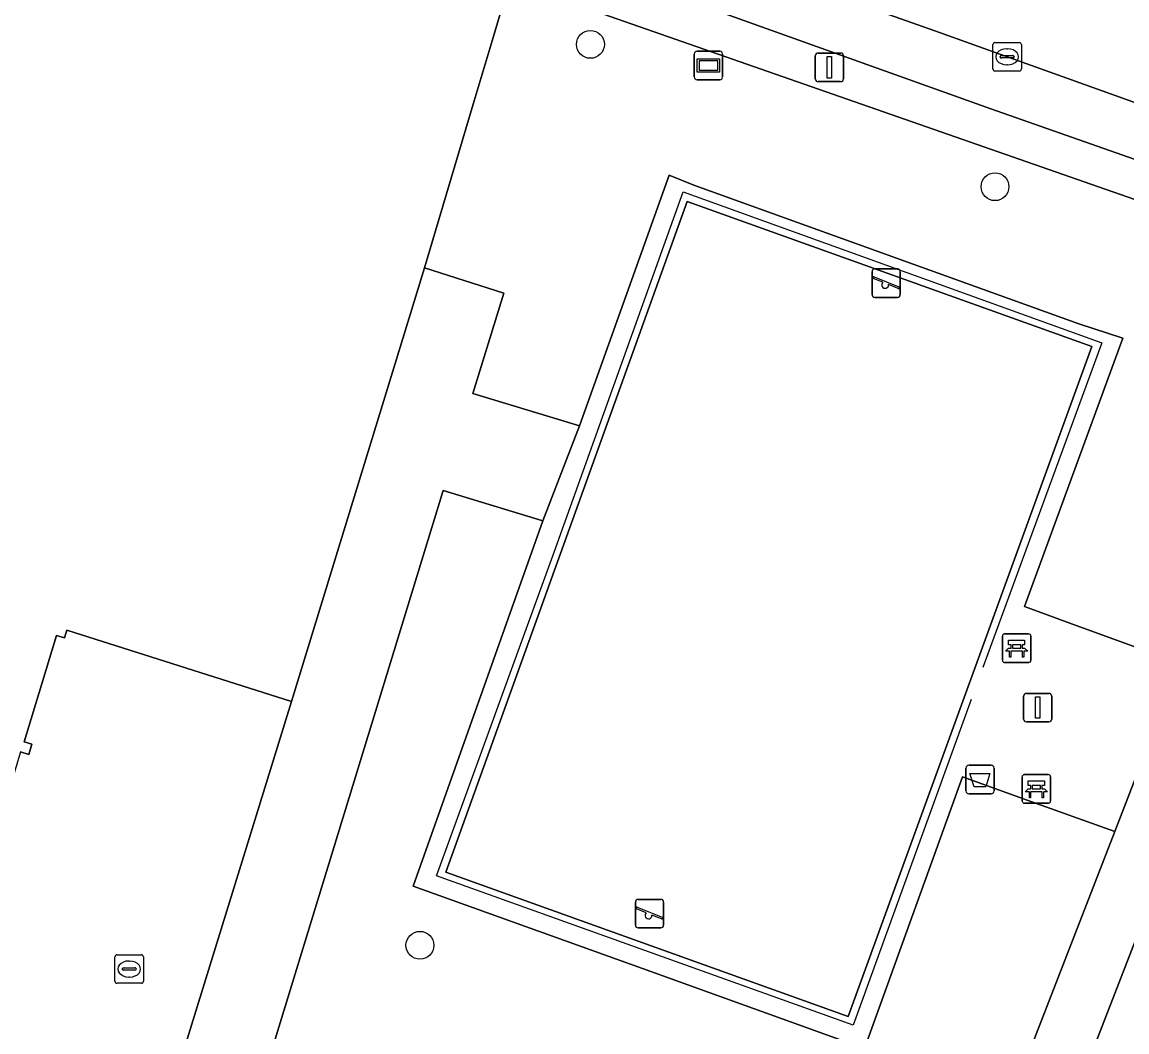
# Model space of a CAD drawing. Extents: x 159817 to 160765, y 380688 to 381638.
# Drawn here: x 160093.06 to 160131.81, y 381110.28 to 381145.69 of the extents above; entities that cross this region are included whole.
import ezdxf

# ---------------------------------------------------------------- set-up
doc = ezdxf.new("R2010")
doc.units = 0
for name, color, linetype in [('IMGEO_Afvalbak', 7, 'Continuous'), ('IMGEO_Bank', 7, 'Continuous'), ('IMGEO_Boom', 7, 'Continuous'), ('IMGEO_Erf', 7, 'Continuous'), ('IMGEO_Groenvoorziening', 7, 'Continuous'), ('IMGEO_Hek', 7, 'Continuous'), ('IMGEO_Informatiebord', 7, 'Continuous'), ('IMGEO_Kolk', 7, 'Continuous'), ('IMGEO_Lichtmast', 7, 'Continuous'), ('IMGEO_Pand', 7, 'Continuous'), ('IMGEO_Parkeervlak_open', 7, 'Continuous'), ('IMGEO_Rijbaan_lokaal_open', 7, 'Continuous'), ('IMGEO_Speelvoorziening', 7, 'Continuous'), ('IMGEO_Terreindeel_gesloten', 7, 'Continuous'), ('IMGEO_Voetpad_gesloten', 7, 'Continuous'), ('IMGEO_Voetpad_open', 7, 'Continuous')]:
    doc.layers.add(name, color=color, linetype=linetype)

msp = doc.modelspace()

# ---------------------------------------------------------------- linework, layer by layer
at = {"layer": 'IMGEO_Afvalbak'}
for p, q in [((160126.157, 381118.732), (160126.157, 381119.532)), ((160126.157, 381119.532), (160126.157, 381118.732)), ((160126.257, 381119.632), (160127.047, 381119.632)), ((160127.047, 381119.632), (160126.257, 381119.632)), ((160127.147, 381119.532), (160127.147, 381118.732)), ((160127.147, 381118.732), (160127.147, 381119.532)), ((160127.047, 381118.632), (160126.257, 381118.632)), ((160126.257, 381118.632), (160127.047, 381118.632))]:
    msp.add_line(p, q, dxfattribs=at)
msp.add_lwpolyline([(160126.3, 381119.346), (160127.004, 381119.346), (160126.855, 381118.876), (160126.449, 381118.876), (160126.3, 381119.346)], dxfattribs=at)
for centre, start, end in [((160126.257, 381119.532), 90, 180), ((160126.257, 381119.532), 90, 180), ((160127.047, 381119.532), 0, 90), ((160127.047, 381119.532), 360, 90), ((160126.257, 381118.732), 180, 270), ((160126.257, 381118.732), 180, 270), ((160127.047, 381118.732), 270, 0), ((160127.047, 381118.732), 270, 0)]:
    msp.add_arc(centre, 0.1, start, end, dxfattribs=at)
at = {"layer": 'IMGEO_Bank'}
for p, q in [((160127.44, 381123.311), (160127.44, 381124.152)), ((160127.44, 381124.152), (160127.44, 381123.311)), ((160127.515, 381124.236), (160128.356, 381124.236)), ((160128.356, 381124.236), (160127.515, 381124.236)), ((160128.44, 381124.161), (160128.44, 381123.32)), ((160128.44, 381123.32), (160128.44, 381124.161)), ((160127.749, 381123.742), (160127.749, 381123.848)), ((160127.793, 381123.848), (160127.793, 381123.742)), ((160128.081, 381123.854), (160127.799, 381123.854)), ((160127.799, 381123.736), (160128.081, 381123.736)), ((160128.087, 381123.742), (160128.087, 381123.848)), ((160128.131, 381123.848), (160128.131, 381123.742)), ((160128.137, 381123.634), (160127.744, 381123.634)), ((160128.365, 381123.236), (160127.524, 381123.236)), ((160127.524, 381123.236), (160128.365, 381123.236)), ((160128.131, 381118.377), (160128.131, 381119.218)), ((160128.131, 381119.218), (160128.131, 381118.377)), ((160128.206, 381119.302), (160129.047, 381119.302)), ((160129.047, 381119.302), (160128.206, 381119.302)), ((160129.131, 381119.227), (160129.131, 381118.386)), ((160129.131, 381118.386), (160129.131, 381119.227)), ((160128.828, 381118.7), (160128.435, 381118.7)), ((160128.44, 381118.808), (160128.44, 381118.914)), ((160128.484, 381118.914), (160128.484, 381118.808)), ((160128.772, 381118.92), (160128.49, 381118.92)), ((160128.49, 381118.802), (160128.772, 381118.802)), ((160128.778, 381118.808), (160128.778, 381118.914)), ((160128.822, 381118.914), (160128.822, 381118.808)), ((160129.056, 381118.302), (160128.215, 381118.302)), ((160128.215, 381118.302), (160129.056, 381118.302))]:
    msp.add_line(p, q, dxfattribs=at)
for points in [[(160127.687, 381123.634), (160127.545, 381123.634), (160127.657, 381123.736), (160127.743, 381123.736)], [(160127.743, 381123.854), (160127.657, 381123.854), (160127.657, 381124.015), (160128.22, 381124.015), (160128.22, 381123.854), (160128.137, 381123.854)], [(160128.137, 381123.736), (160128.22, 381123.736), (160128.332, 381123.634), (160128.193, 381123.634)], [(160127.737, 381123.627), (160127.737, 381123.42), (160127.694, 381123.42), (160127.694, 381123.627)], [(160128.187, 381123.627), (160128.187, 381123.42), (160128.143, 381123.42), (160128.143, 381123.627)], [(160128.434, 381118.92), (160128.348, 381118.92), (160128.348, 381119.081), (160128.911, 381119.081), (160128.911, 381118.92), (160128.828, 381118.92)], [(160128.378, 381118.7), (160128.236, 381118.7), (160128.348, 381118.802), (160128.434, 381118.802)], [(160128.428, 381118.693), (160128.428, 381118.486), (160128.385, 381118.486), (160128.385, 381118.693)], [(160128.828, 381118.802), (160128.911, 381118.802), (160129.023, 381118.7), (160128.884, 381118.7)], [(160128.878, 381118.693), (160128.878, 381118.486), (160128.834, 381118.486), (160128.834, 381118.693)]]:
    msp.add_lwpolyline(points, dxfattribs=at)
for centre, radius, start, end in [((160127.518, 381124.158), 0.0779, 92.4484, 184.2845), ((160127.518, 381124.158), 0.0779, 92.4484, 184.2845), ((160128.362, 381124.158), 0.0779, 2.4484, 94.2845), ((160128.362, 381124.158), 0.0779, 2.4484, 94.2845), ((160127.742, 381123.847), 0.00671, 2.8957, 87.1043), ((160127.742, 381123.743), 0.00671, 272.8957, 357.1043), ((160127.799, 381123.847), 0.00671, 92.8957, 177.1043), ((160127.799, 381123.743), 0.00671, 182.8957, 267.1043), ((160128.081, 381123.847), 0.00671, 2.8957, 87.1043), ((160128.081, 381123.743), 0.00671, 272.8957, 357.1043), ((160128.138, 381123.847), 0.00671, 92.8957, 177.1043), ((160128.138, 381123.743), 0.00671, 182.8957, 267.1043), ((160127.518, 381123.314), 0.0779, 182.4484, 274.2845), ((160127.518, 381123.314), 0.0779, 182.4484, 274.2845), ((160127.687, 381123.627), 0.00671, 2.8957, 87.1043), ((160127.744, 381123.627), 0.00671, 92.8957, 177.1043), ((160128.136, 381123.627), 0.00671, 2.8957, 87.1043), ((160128.193, 381123.627), 0.00671, 92.8957, 177.1043), ((160128.362, 381123.314), 0.0779, 272.4484, 4.2845), ((160128.362, 381123.314), 0.0779, 272.4484, 4.2845), ((160128.209, 381119.224), 0.0779, 92.4484, 184.2845), ((160128.209, 381119.224), 0.0779, 92.4484, 184.2845), ((160129.053, 381119.224), 0.0779, 2.4484, 94.2845), ((160129.053, 381119.224), 0.0779, 2.4484, 94.2845), ((160128.378, 381118.693), 0.00671, 2.8957, 87.1043), ((160128.435, 381118.693), 0.00671, 92.8957, 177.1043), ((160128.433, 381118.913), 0.00671, 2.8957, 87.1043), ((160128.433, 381118.809), 0.00671, 272.8957, 357.1043), ((160128.49, 381118.913), 0.00671, 92.8957, 177.1043), ((160128.49, 381118.809), 0.00671, 182.8957, 267.1043), ((160128.772, 381118.913), 0.00671, 2.8957, 87.1043), ((160128.772, 381118.809), 0.00671, 272.8957, 357.1043), ((160128.829, 381118.913), 0.00671, 92.8957, 177.1043), ((160128.829, 381118.809), 0.00671, 182.8957, 267.1043), ((160128.827, 381118.693), 0.00671, 2.8957, 87.1043), ((160128.884, 381118.693), 0.00671, 92.8957, 177.1043), ((160128.209, 381118.38), 0.0779, 182.4484, 274.2845), ((160128.209, 381118.38), 0.0779, 182.4484, 274.2845), ((160129.053, 381118.38), 0.0779, 272.4484, 4.2845), ((160129.053, 381118.38), 0.0779, 272.4484, 4.2845)]:
    msp.add_arc(centre, radius, start, end, dxfattribs=at)
at = {"layer": 'IMGEO_Boom'}
for centre in [(160112.992, 381144.911), (160127.18, 381139.92), (160107.011, 381113.317)]:
    msp.add_circle(centre, 0.489, dxfattribs=at)
at = {"layer": 'IMGEO_Erf'}
msp.add_lwpolyline([(160092.73, 381090.233), (160102.504, 381121.862), (160094.629, 381124.373), (160094.545, 381124.095), (160094.267, 381124.179), (160093.136, 381120.447), (160093.406, 381120.365), (160093.3, 381120.014), (160093.009, 381120.102), (160091.901, 381116.446), (160092.172, 381116.364), (160092.074, 381116.039), (160091.83, 381116.113), (160090.719, 381112.442), (160091.006, 381112.355), (160090.907, 381112.03), (160090.602, 381112.122), (160089.489, 381108.447)], dxfattribs=at)
at = {"layer": 'IMGEO_Groenvoorziening'}
for points in [[(160135.457, 381130.637), (160135.508, 381133.263), (160135.576, 381136.727), (160135.144, 381136.871), (160135.606, 381138.24), (160110.17, 381147.13), (160110.112, 381146.934), (160109.582, 381145.155), (160108.884, 381142.815), (160107.174, 381137.075), (160109.949, 381136.191), (160108.869, 381132.664), (160112.609, 381131.529), (160115.751, 381140.329)], [(160115.751, 381140.329), (160116.622, 381139.975), (160130.116, 381135.11), (160131.662, 381134.609), (160128.213, 381125.195), (160130.022, 381124.535), (160133.666, 381123.206), (160134.456, 381125.242)], [(160135.656, 381122.662), (160127.248, 381100.956), (160123.858, 381092.204)]]:
    msp.add_lwpolyline(points, dxfattribs=at)
msp.add_lwpolyline([(160122.545, 381094.54), (160124.486, 381099.544), (160131.379, 381117.31), (160128.304, 381118.409), (160126.036, 381119.22), (160122.602, 381109.702), (160114.821, 381112.499), (160106.769, 381115.393), (160111.328, 381128.201), (160107.83, 381129.271), (160098.817, 381099.831), (160097.498, 381095.376), (160096.175, 381090.902), (160095.705, 381089.314), (160117.259, 381082.928), (160117.609, 381084.121), (160118.548, 381083.837), (160118.617, 381084.038), (160119.295, 381086.026), (160119.687, 381087.173), (160120.111, 381088.267)], close=True, dxfattribs=at)
at = {"layer": 'IMGEO_Hek'}
msp.add_lwpolyline([(160126.34, 381121.935), (160122.204, 381110.518), (160107.594, 381115.75), (160111.715, 381127.103), (160116.243, 381139.738), (160130.932, 381134.439), (160126.757, 381123.061)], dxfattribs=at)
at = {"layer": 'IMGEO_Informatiebord'}
for p, q in [((160116.734, 381144.67), (160117.524, 381144.67)), ((160117.524, 381144.67), (160116.734, 381144.67)), ((160116.634, 381143.77), (160116.634, 381144.57)), ((160116.634, 381144.57), (160116.634, 381143.77)), ((160117.624, 381144.57), (160117.624, 381143.77)), ((160117.624, 381143.77), (160117.624, 381144.57)), ((160117.524, 381143.67), (160116.734, 381143.67)), ((160116.734, 381143.67), (160117.524, 381143.67))]:
    msp.add_line(p, q, dxfattribs=at)
for points in [[(160116.735, 381144.402), (160117.523, 381144.402), (160117.523, 381143.938), (160116.735, 381143.938), (160116.735, 381144.402)], [(160116.8, 381144.337), (160116.8, 381144.003), (160117.458, 381144.003), (160117.458, 381144.337), (160116.8, 381144.337)]]:
    msp.add_lwpolyline(points, dxfattribs=at)
for centre, start, end in [((160116.734, 381144.57), 90, 180), ((160116.734, 381144.57), 90, 180), ((160117.524, 381144.57), 0, 90), ((160117.524, 381144.57), 360, 90), ((160116.734, 381143.77), 180, 270), ((160116.734, 381143.77), 180, 270), ((160117.524, 381143.77), 270, 0), ((160117.524, 381143.77), 270, 0)]:
    msp.add_arc(centre, 0.1, start, end, dxfattribs=at)
at = {"layer": 'IMGEO_Kolk'}
for p, q in [((160127.179, 381144.976), (160128.031, 381144.976)), ((160127.104, 381144.05), (160127.104, 381144.902)), ((160127.592, 381144.756), (160127.617, 381144.756)), ((160128.105, 381144.902), (160128.105, 381144.05)), ((160127.363, 381144.47), (160127.363, 381144.482)), ((160127.801, 381144.433), (160127.403, 381144.433)), ((160127.406, 381144.519), (160127.804, 381144.519)), ((160127.615, 381144.196), (160127.59, 381144.196)), ((160127.847, 381144.482), (160127.847, 381144.47)), ((160128.031, 381143.976), (160127.179, 381143.976)), ((160096.316, 381112.059), (160096.316, 381112.911)), ((160096.391, 381112.985), (160097.243, 381112.985)), ((160097.317, 381112.911), (160097.317, 381112.059)), ((160096.575, 381112.479), (160096.575, 381112.491)), ((160097.013, 381112.442), (160096.615, 381112.442)), ((160096.618, 381112.528), (160097.016, 381112.528)), ((160096.804, 381112.765), (160096.829, 381112.765)), ((160097.059, 381112.491), (160097.059, 381112.479)), ((160096.827, 381112.205), (160096.802, 381112.205)), ((160097.243, 381111.985), (160096.391, 381111.985))]:
    msp.add_line(p, q, dxfattribs=at)
for points in [[(160127.179, 381144.976), (160128.031, 381144.976)], [(160127.104, 381144.05), (160127.104, 381144.902)], [(160128.105, 381144.902), (160128.105, 381144.05)], [(160128.031, 381143.976), (160127.179, 381143.976)], [(160096.316, 381112.059), (160096.316, 381112.911)], [(160096.391, 381112.985), (160097.243, 381112.985)], [(160097.317, 381112.911), (160097.317, 381112.059)], [(160097.243, 381111.985), (160096.391, 381111.985)]]:
    msp.add_lwpolyline(points, dxfattribs=at)
for centre, radius, start, end in [((160127.181, 381144.9), 0.0765, 91.552, 178.448), ((160127.181, 381144.9), 0.0765, 91.552, 178.448), ((160128.029, 381144.9), 0.0765, 1.552, 88.448), ((160128.029, 381144.9), 0.0765, 1.552, 88.448), ((160127.403, 381144.479), 0.0403, 85.8775, 175.7526), ((160127.4, 381144.469), 0.0366, 178.938, 274.7102), ((160127.804, 381144.476), 0.043, 264.8664, 352.4533), ((160127.808, 381144.481), 0.0386, 1.7309, 96.639), ((160127.181, 381144.052), 0.0765, 181.552, 268.448), ((160127.181, 381144.052), 0.0765, 181.552, 268.448), ((160128.029, 381144.052), 0.0765, 271.552, 358.448), ((160128.029, 381144.052), 0.0765, 271.552, 358.448), ((160096.393, 381112.909), 0.0765, 91.552, 178.448), ((160096.393, 381112.909), 0.0765, 91.552, 178.448), ((160097.241, 381112.909), 0.0765, 1.552, 88.448), ((160097.241, 381112.909), 0.0765, 1.552, 88.448), ((160096.615, 381112.488), 0.0403, 85.8775, 175.7526), ((160096.612, 381112.478), 0.0366, 178.938, 274.7102), ((160097.016, 381112.485), 0.043, 264.8664, 352.4533), ((160097.02, 381112.49), 0.0386, 1.7309, 96.639), ((160096.393, 381112.061), 0.0765, 181.552, 268.448), ((160096.393, 381112.061), 0.0765, 181.552, 268.448), ((160097.241, 381112.061), 0.0765, 271.552, 358.448), ((160097.241, 381112.061), 0.0765, 271.552, 358.448)]:
    msp.add_arc(centre, radius, start, end, dxfattribs=at)
for centre, major_axis, ratio, start_param, end_param in [((160127.591, 381144.476), (-0.387, 0.002), 0.722429, 4.712389, 7.853982), ((160127.616, 381144.476), (-0.39, 0.002), 0.717154, 1.570796, 4.712389), ((160096.803, 381112.485), (-0.387, 0.002), 0.722429, 4.712389, 7.853982), ((160096.828, 381112.485), (-0.39, 0.002), 0.717154, 1.570796, 4.712389)]:
    msp.add_ellipse(centre, major_axis=major_axis, ratio=ratio, start_param=start_param, end_param=end_param, dxfattribs=at)
at = {"layer": 'IMGEO_Lichtmast'}
for p, q in [((160120.977, 381144.605), (160121.767, 381144.605)), ((160121.767, 381144.605), (160120.977, 381144.605)), ((160120.877, 381143.705), (160120.877, 381144.505)), ((160120.877, 381144.505), (160120.877, 381143.705)), ((160121.867, 381144.505), (160121.867, 381143.705)), ((160121.867, 381143.705), (160121.867, 381144.505)), ((160121.767, 381143.605), (160120.977, 381143.605)), ((160120.977, 381143.605), (160121.767, 381143.605)), ((160128.28, 381122.152), (160129.07, 381122.152)), ((160129.07, 381122.152), (160128.28, 381122.152)), ((160128.18, 381121.252), (160128.18, 381122.052)), ((160128.18, 381122.052), (160128.18, 381121.252)), ((160129.17, 381122.052), (160129.17, 381121.252)), ((160129.17, 381121.252), (160129.17, 381122.052)), ((160129.07, 381121.152), (160128.28, 381121.152)), ((160128.28, 381121.152), (160129.07, 381121.152))]:
    msp.add_line(p, q, dxfattribs=at)
for points in [[(160121.297, 381144.48), (160121.447, 381144.48), (160121.447, 381143.73), (160121.297, 381143.73), (160121.297, 381144.48)], [(160128.6, 381122.027), (160128.75, 381122.027), (160128.75, 381121.277), (160128.6, 381121.277), (160128.6, 381122.027)]]:
    msp.add_lwpolyline(points, dxfattribs=at)
for centre, start, end in [((160120.977, 381144.505), 90, 180), ((160120.977, 381144.505), 90, 180), ((160121.767, 381144.505), 0, 90), ((160121.767, 381144.505), 360, 90), ((160120.977, 381143.705), 180, 270), ((160120.977, 381143.705), 180, 270), ((160121.767, 381143.705), 270, 0), ((160121.767, 381143.705), 270, 0), ((160128.28, 381122.052), 90, 180), ((160128.28, 381122.052), 90, 180), ((160129.07, 381122.052), 0, 90), ((160129.07, 381122.052), 360, 90), ((160128.28, 381121.252), 180, 270), ((160128.28, 381121.252), 180, 270), ((160129.07, 381121.252), 270, 0), ((160129.07, 381121.252), 270, 0)]:
    msp.add_arc(centre, 0.1, start, end, dxfattribs=at)
at = {"layer": 'IMGEO_Pand'}
msp.add_lwpolyline([(160093.009, 381120.102), (160093.3, 381120.014), (160093.406, 381120.365), (160093.136, 381120.447), (160094.267, 381124.179), (160094.545, 381124.095), (160094.629, 381124.373), (160102.504, 381121.862), (160107.174, 381137.075), (160108.884, 381142.815), (160109.582, 381145.155), (160110.112, 381146.934), (160108.774, 381147.316), (160108.841, 381147.536), (160100.266, 381150.157), (160100.339, 381150.375), (160091.777, 381152.977)], dxfattribs=at)
at = {"layer": 'IMGEO_Parkeervlak_open'}
for points in [[(160087.314, 381156.924), (160087.892, 381156.711), (160092.727, 381155.009), (160099.732, 381152.417), (160127.037, 381142.646), (160153.569, 381133.339)], [(160156.523, 381134.111), (160125.069, 381145.386), (160121.03, 381146.824)]]:
    msp.add_lwpolyline(points, dxfattribs=at)
at = {"layer": 'IMGEO_Rijbaan_lokaal_open'}
msp.add_lwpolyline([(160085.799, 381159.896), (160085.986, 381159.435), (160086.066, 381159.245), (160086.112, 381159.128), (160093.302, 381156.554), (160121.03, 381146.824), (160125.069, 381145.386), (160156.523, 381134.111), (160186.491, 381123.368), (160203.779, 381117.171), (160205.8, 381122.85), (160205.469, 381122.967), (160135.586, 381147.67)], dxfattribs=at)
at = {"layer": 'IMGEO_Speelvoorziening'}
for p, q in [((160122.868, 381136.139), (160122.868, 381136.939)), ((160122.868, 381136.939), (160122.868, 381136.139)), ((160122.968, 381137.039), (160123.758, 381137.039)), ((160123.758, 381137.039), (160122.968, 381137.039)), ((160123.858, 381136.939), (160123.858, 381136.139)), ((160123.858, 381136.139), (160123.858, 381136.939)), ((160123.251, 381136.567), (160122.912, 381136.704)), ((160122.937, 381136.764), (160123.813, 381136.411)), ((160123.789, 381136.351), (160123.449, 381136.488)), ((160123.758, 381136.039), (160122.968, 381136.039)), ((160122.968, 381136.039), (160123.758, 381136.039)), ((160114.567, 381114.028), (160114.567, 381114.828)), ((160114.567, 381114.828), (160114.567, 381114.028)), ((160114.667, 381114.928), (160115.457, 381114.928)), ((160115.457, 381114.928), (160114.667, 381114.928)), ((160115.557, 381114.828), (160115.557, 381114.028)), ((160115.557, 381114.028), (160115.557, 381114.828)), ((160114.95, 381114.456), (160114.611, 381114.593)), ((160114.636, 381114.653), (160115.512, 381114.3)), ((160115.488, 381114.24), (160115.148, 381114.377)), ((160115.457, 381113.928), (160114.667, 381113.928)), ((160114.667, 381113.928), (160115.457, 381113.928))]:
    msp.add_line(p, q, dxfattribs=at)
for centre, radius, start, end in [((160122.968, 381136.939), 0.1, 90, 180), ((160122.968, 381136.939), 0.1, 90, 180), ((160123.758, 381136.939), 0.1, 0, 90), ((160123.758, 381136.939), 0.1, 360, 90), ((160122.925, 381136.734), 0.0327, 68.078, 248.078), ((160123.33, 381136.477), 0.12, 130.9928, 5.1632), ((160122.968, 381136.139), 0.1, 180, 270), ((160122.968, 381136.139), 0.1, 180, 270), ((160123.758, 381136.139), 0.1, 270, 0), ((160123.758, 381136.139), 0.1, 270, 0), ((160123.801, 381136.381), 0.0327, 248.078, 68.078), ((160114.667, 381114.828), 0.1, 90, 180), ((160114.667, 381114.828), 0.1, 90, 180), ((160115.457, 381114.828), 0.1, 0, 90), ((160115.457, 381114.828), 0.1, 360, 90), ((160114.624, 381114.623), 0.0327, 68.078, 248.078), ((160115.029, 381114.366), 0.12, 130.9928, 5.1632), ((160114.667, 381114.028), 0.1, 180, 270), ((160114.667, 381114.028), 0.1, 180, 270), ((160115.457, 381114.028), 0.1, 270, 0), ((160115.457, 381114.028), 0.1, 270, 0), ((160115.5, 381114.27), 0.0327, 248.078, 68.078)]:
    msp.add_arc(centre, radius, start, end, dxfattribs=at)
at = {"layer": 'IMGEO_Terreindeel_gesloten'}
msp.add_lwpolyline([(160122.035, 381110.826), (160130.576, 381134.315), (160116.386, 381139.403), (160107.924, 381115.877)], close=True, dxfattribs=at)
at = {"layer": 'IMGEO_Voetpad_gesloten'}
msp.add_lwpolyline([(160134.456, 381125.242), (160133.666, 381123.206), (160131.379, 381117.31), (160124.486, 381099.544), (160122.545, 381094.54), (160120.111, 381088.267), (160119.687, 381087.173), (160119.295, 381086.026), (160118.617, 381084.038), (160118.548, 381083.837), (160120.479, 381083.254), (160120.82, 381084.202), (160120.833, 381084.261), (160123.674, 381091.907), (160123.858, 381092.204), (160127.248, 381100.956), (160135.656, 381122.662)], dxfattribs=at)
at = {"layer": 'IMGEO_Voetpad_open'}
for points in [[(160153.569, 381133.339), (160127.037, 381142.646), (160099.732, 381152.417), (160092.727, 381155.009), (160087.892, 381156.711), (160087.314, 381156.924)], [(160091.777, 381152.977), (160100.339, 381150.375), (160100.266, 381150.157), (160108.841, 381147.536), (160108.774, 381147.316), (160110.112, 381146.934), (160110.17, 381147.13), (160135.606, 381138.24), (160138.522, 381137.195), (160153.744, 381131.741), (160202.938, 381114.113), (160205.856, 381113.067), (160210.605, 381111.365), (160214.276, 381110.049)]]:
    msp.add_lwpolyline(points, dxfattribs=at)
for points in [[(160133.666, 381123.206), (160130.022, 381124.535), (160128.213, 381125.195), (160131.662, 381134.609), (160130.116, 381135.11), (160116.622, 381139.975), (160115.751, 381140.329), (160112.609, 381131.529), (160111.328, 381128.201), (160106.769, 381115.393), (160114.821, 381112.499), (160122.602, 381109.702), (160126.036, 381119.22), (160128.304, 381118.409), (160131.379, 381117.31)], [(160116.386, 381139.403), (160130.576, 381134.315), (160122.035, 381110.826), (160107.924, 381115.877)], [(160097.498, 381095.376), (160098.817, 381099.831), (160107.83, 381129.271), (160111.328, 381128.201), (160112.609, 381131.529), (160108.869, 381132.664), (160109.949, 381136.191), (160107.174, 381137.075), (160102.504, 381121.862), (160092.73, 381090.233), (160095.705, 381089.314), (160096.175, 381090.902)]]:
    msp.add_lwpolyline(points, close=True, dxfattribs=at)

doc.saveas('drawing.dxf')
